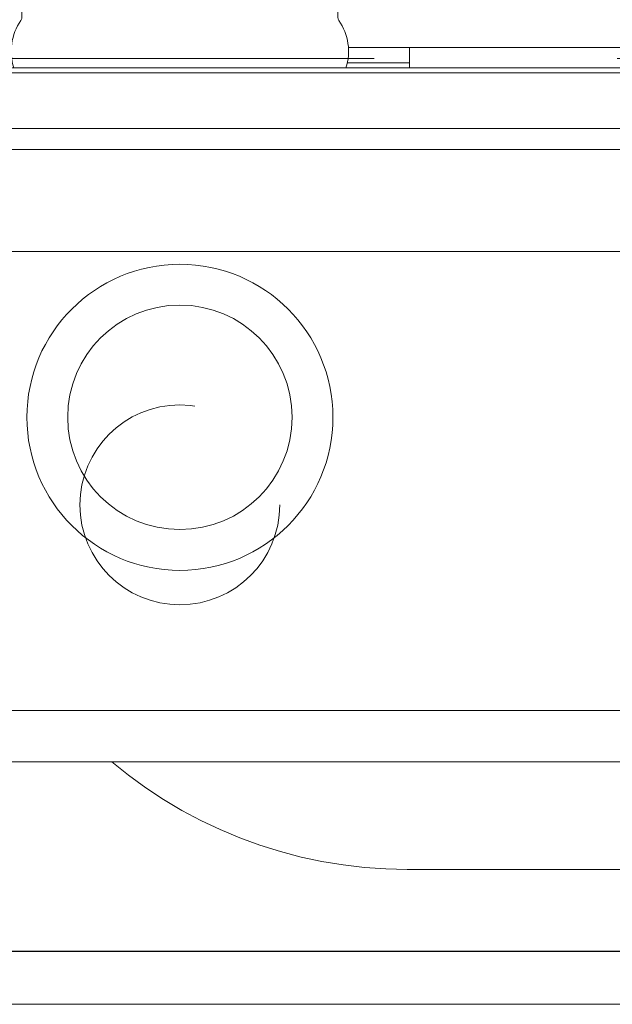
# Model space of a CAD drawing. Header units: millimetres. Extents: x 23192 to 177760, y -399809 to -79279.
# Tile 533 of 656: x 73262 to 73274, y -194641 to -194621. Entities that reach past the tile are written whole.
import ezdxf

# ---------------------------------------------------------------- set-up
doc = ezdxf.new("R2010")
doc.units = ezdxf.units.MM
doc.linetypes.add('DASHDOT', pattern=[25.4, 12.7, -6.35, 0, -6.35])
doc.linetypes.add('HIDDEN2', pattern=[4.7625, 3.175, -1.5875])
doc.layers.get('0').update_dxf_attribs({"lineweight": 0})
for name, color, linetype, lineweight in [('!! 0_ Istn-sciany', 3, 'Continuous', 30), ('!! 0_Osie', 1, 'DASHDOT', 13), ('0-osie-liniA', 14, 'DASHDOT', 5)]:
    doc.layers.add(name, color=color, linetype=linetype, lineweight=lineweight)
doc.layers.add('!! 2_WYBURZENIA DO REMONTU', color=7, linetype='Continuous', lineweight=0, true_color=0x4d4d4d, plot=False)
doc.layers.add('!!_@ wypos sanit nd', color=7, linetype='Continuous', lineweight=0, plot=False)

# ---------------------------------------------------------------- blocks, each defined once
blk = doc.blocks.new('A$Cff2eaf8b')
for points in [[(-0.18941, 0.08863), (-0.04454, 0.08863), (-0.04035, 0.08853), (-0.03617, 0.08824), (-0.032, 0.08775), (-0.02786, 0.08707), (-0.02376, 0.08619), (-0.0197, 0.08513), (-0.0157, 0.08388), (-0.01176, 0.08244), (-0.00789, 0.08082), (-0.0041, 0.07902), (-0.0004, 0.07705), (0.0032, 0.0749), (0.0067, 0.0726), (0.01009, 0.07012), (0.01337, 0.0675)], [(0.16493, 0.0675), (-0.16477, 0.0675)], [(-0.11847, -0.0325), (-0.11847, 0.0575), (0.11153, 0.0575), (0.11153, -0.0325)], [(-0.16, -0.0355), (-0.16, -0.0325), (0.16, -0.0325), (0.16, -0.0355)], [(0.16, -0.0555), (0.157, -0.0525), (0.16, -0.0525), (-0.16, -0.0525), (-0.157, -0.0525), (-0.16, -0.0555)], [(0.10602, -0.0525), (0.10602, -0.05658), (-0.11847, -0.05658)], [(-0.045, -0.0725), (-0.045, -0.0685)], [(-0.03305, -0.0725), (-0.16, -0.0725), (-0.16, -0.0695)], [(-0.045, -0.0695), (-0.03283, -0.0695)]]:
    blk.add_lwpolyline(points)
blk.add_lwpolyline([(-0.11847, -0.0685), (0.11153, -0.0685), (0.11153, -0.0675), (-0.11847, -0.0675)], close=True)
blk.add_lwpolyline([(-0.04, -0.0685), (-0.03255, -0.0685, 0.236962), (-0.03118, -0.07775, -0.154353), (-0.031, -0.07832), (-0.031, -0.08218), (0.031, -0.08218), (0.031, -0.07832, -0.154353), (0.03118, -0.07775, 0.236962), (0.03255, -0.0685), (0.04, -0.0685)], format="xyb")
for radius in [0.03, 0.022]:
    blk.add_circle((0, 0), radius)
blk = doc.blocks.new('BLOK OSI')
at = {"layer": '0-osie-liniA', "ltscale": 5}
blk.add_lwpolyline([(48639.25763, -194702.0883), (55442.2848, -194702.0883)], dxfattribs=at)

msp = doc.modelspace()

# ---------------------------------------------------------------- linework, layer by layer
at = {"layer": '!! 0_ Istn-sciany'}
msp.add_lwpolyline([(73219.42327, -194639.5883), (73521.42327, -194639.5883)], dxfattribs=at)
at = {"layer": '!! 2_WYBURZENIA DO REMONTU', "linetype": 'HIDDEN2', "ltscale": 3}
for p, q in [((73245.08994, -194622.0883), (73285.08994, -194622.0883)), ((73285.08994, -194639.5883), (73245.08994, -194639.5883))]:
    msp.add_line(p, q, dxfattribs=at)
msp.add_circle((73265.08994, -194630.8383), 1.95945, dxfattribs=at)

# ---------------------------------------------------------------- block references
at = {"layer": '!! 0_Osie'}
msp.add_blockref('BLOK OSI', (22443.71185, 61.46017), dxfattribs=at)
at = {"layer": '!!_@ wypos sanit nd', "xscale": 100, "yscale": 100, "zscale": 100, "rotation": 180}
msp.add_blockref('A$Cff2eaf8b', (73265.08994, -194629.12226), dxfattribs=at)

doc.saveas('drawing.dxf')
